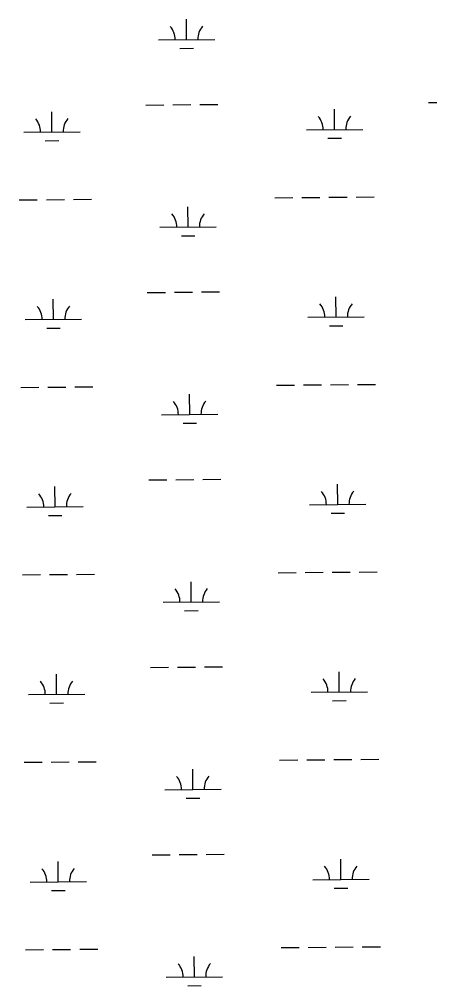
# Model space of a CAD drawing. Extents: x 3568792 to 3606828, y 529143 to 554785.
# Drawn here: x 3592230 to 3592959, y 547293 to 549008 of the extents above; entities that cross this region are included whole.
import ezdxf

# ---------------------------------------------------------------- set-up
doc = ezdxf.new("R2010")
doc.units = 0
doc.layers.add('V-WETL-SWMP', color=7, linetype='Continuous')

msp = doc.modelspace()

# ---------------------------------------------------------------- linework, layer by layer
at = {"layer": 'V-WETL-SWMP'}
for p, q in [((3592527, 548971.9), (3592526.7, 549007.9)), ((3592477, 548971.4), (3592577, 548972.3)), ((3592515.2, 548956.3), (3592539.2, 548956.5)), ((3592454.6, 548855.8), (3592486.6, 548856.1)), ((3592502.6, 548856.2), (3592534.6, 548856.5)), ((3592550.6, 548856.6), (3592582.6, 548856.9)), ((3592956.5, 548860.1), (3592988.5, 548860.3)), ((3592287.9, 548808), (3592287.6, 548844)), ((3592789.8, 548812.2), (3592789.5, 548848.2)), ((3592238, 548807.6), (3592337.9, 548808.4)), ((3592739.8, 548811.8), (3592839.8, 548812.6)), ((3592276.1, 548792.5), (3592300.1, 548792.7)), ((3592778, 548796.7), (3592802, 548796.9)), ((3592230.1, 548687.4), (3592262.1, 548687.7)), ((3592278.1, 548687.8), (3592310.1, 548688.1)), ((3592326.1, 548688.2), (3592358.1, 548688.5)), ((3592684, 548691.3), (3592716, 548691.5)), ((3592732, 548691.7), (3592764, 548691.9)), ((3592780, 548692.1), (3592812, 548692.3)), ((3592828, 548692.5), (3592860, 548692.7)), ((3592529.9, 548639.2), (3592529.5, 548675.2)), ((3592479.9, 548638.8), (3592579.9, 548639.6)), ((3592518, 548623.7), (3592542, 548623.9)), ((3592290.8, 548475.3), (3592290.5, 548511.3)), ((3592457.4, 548523.2), (3592489.4, 548523.4)), ((3592505.4, 548523.6), (3592537.4, 548523.8)), ((3592553.4, 548524), (3592585.4, 548524.2)), ((3592792.6, 548479.6), (3592792.3, 548515.6)), ((3592742.6, 548479.1), (3592842.6, 548480)), ((3592240.8, 548474.9), (3592340.8, 548475.7)), ((3592278.9, 548459.8), (3592302.9, 548460)), ((3592780.8, 548464), (3592804.8, 548464.2)), ((3592686.8, 548358.6), (3592718.8, 548358.9)), ((3592734.8, 548359), (3592766.8, 548359.3)), ((3592782.8, 548359.4), (3592814.8, 548359.7)), ((3592830.8, 548359.8), (3592862.8, 548360.1)), ((3592232.9, 548354.8), (3592264.9, 548355)), ((3592280.9, 548355.2), (3592312.9, 548355.4)), ((3592328.9, 548355.6), (3592360.9, 548355.8)), ((3592532.7, 548306.5), (3592532.4, 548342.5)), ((3592482.7, 548306.1), (3592582.7, 548307)), ((3592520.8, 548291), (3592544.8, 548291.2)), ((3592460.2, 548190.5), (3592492.2, 548190.8)), ((3592508.2, 548190.9), (3592540.2, 548191.2)), ((3592556.2, 548191.3), (3592588.2, 548191.6)), ((3592293.6, 548142.7), (3592293.3, 548178.7)), ((3592795.5, 548146.9), (3592795.1, 548182.9)), ((3592243.6, 548142.2), (3592343.6, 548143.1)), ((3592745.5, 548146.5), (3592845.4, 548147.3)), ((3592281.7, 548127.1), (3592305.7, 548127.3)), ((3592783.6, 548131.4), (3592807.6, 548131.6)), ((3592235.7, 548022.1), (3592267.7, 548022.4)), ((3592283.7, 548022.5), (3592315.7, 548022.8)), ((3592331.7, 548022.9), (3592363.7, 548023.2)), ((3592689.6, 548025.9), (3592721.6, 548026.2)), ((3592737.6, 548026.3), (3592769.6, 548026.6)), ((3592785.6, 548026.7), (3592817.6, 548027)), ((3592833.6, 548027.1), (3592865.6, 548027.4)), ((3592535.5, 547973.9), (3592535.2, 548009.9)), ((3592485.5, 547973.5), (3592585.5, 547974.3)), ((3592523.6, 547958.4), (3592547.6, 547958.6)), ((3592296.4, 547810), (3592296.1, 547846)), ((3592463, 547857.8), (3592495, 547858.1)), ((3592511, 547858.2), (3592543, 547858.5)), ((3592559, 547858.6), (3592591, 547858.9)), ((3592798.3, 547814.2), (3592798, 547850.2)), ((3592246.4, 547809.6), (3592346.4, 547810.4)), ((3592748.3, 547813.8), (3592848.3, 547814.7)), ((3592284.5, 547794.5), (3592308.5, 547794.7)), ((3592786.4, 547798.7), (3592810.4, 547798.9)), ((3592238.5, 547689.4), (3592270.5, 547689.7)), ((3592286.5, 547689.8), (3592318.5, 547690.1)), ((3592334.5, 547690.2), (3592366.5, 547690.5)), ((3592692.4, 547693.3), (3592724.4, 547693.5)), ((3592740.4, 547693.7), (3592772.4, 547693.9)), ((3592788.4, 547694.1), (3592820.4, 547694.3)), ((3592836.4, 547694.5), (3592868.4, 547694.7)), ((3592538.3, 547641.2), (3592538, 547677.2)), ((3592488.3, 547640.8), (3592588.3, 547641.6)), ((3592526.4, 547625.7), (3592550.4, 547625.9)), ((3592465.8, 547525.2), (3592497.8, 547525.4)), ((3592513.8, 547525.6), (3592545.8, 547525.8)), ((3592561.8, 547526), (3592593.8, 547526.3)), ((3592801.1, 547481.6), (3592800.8, 547517.6)), ((3592299.2, 547477.3), (3592298.9, 547513.3)), ((3592751.1, 547481.1), (3592851.1, 547482)), ((3592249.2, 547476.9), (3592349.2, 547477.8)), ((3592789.2, 547466), (3592813.2, 547466.2)), ((3592287.3, 547461.8), (3592311.3, 547462)), ((3592839.2, 547361.8), (3592871.2, 547362.1)), ((3592241.3, 547356.8), (3592273.3, 547357)), ((3592289.3, 547357.2), (3592321.3, 547357.4)), ((3592337.3, 547357.6), (3592369.3, 547357.9)), ((3592695.2, 547360.6), (3592727.2, 547360.9)), ((3592743.2, 547361), (3592775.2, 547361.3)), ((3592791.2, 547361.4), (3592823.2, 547361.7)), ((3592541.1, 547308.6), (3592540.8, 547344.6)), ((3592491.1, 547308.1), (3592591.1, 547309)), ((3592529.2, 547293), (3592553.2, 547293.2))]:
    msp.add_line(p, q, dxfattribs=at)
for centre, start, end in [((3592471.8, 548971.9), 359.7115, 41.2552), ((3592582.3, 548972.8), 139.7115, 181.2552), ((3592232.7, 548808), 359.7115, 41.2552), ((3592343.2, 548808.9), 139.7115, 181.2552), ((3592734.6, 548812.2), 359.7115, 41.2552), ((3592845.1, 548813.2), 139.7115, 181.2552), ((3592474.6, 548639.2), 359.7115, 41.2552), ((3592585.1, 548640.1), 139.7115, 181.2552), ((3592235.5, 548475.3), 359.7115, 41.2552), ((3592346, 548476.3), 139.7115, 181.2552), ((3592737.4, 548479.6), 359.7115, 41.2552), ((3592847.9, 548480.5), 139.7115, 181.2552), ((3592477.4, 548306.6), 359.7115, 41.2552), ((3592587.9, 548307.5), 139.7115, 181.2552), ((3592740.2, 548146.9), 359.7115, 41.2552), ((3592850.7, 548147.8), 139.7115, 181.2552), ((3592238.3, 548142.7), 359.7115, 41.2552), ((3592348.8, 548143.6), 139.7115, 181.2552), ((3592480.2, 547973.9), 359.7115, 41.2552), ((3592590.7, 547974.8), 139.7115, 181.2552), ((3592241.1, 547810), 359.7115, 41.2552), ((3592351.6, 547810.9), 139.7115, 181.2552), ((3592743, 547814.2), 359.7115, 41.2552), ((3592853.5, 547815.2), 139.7115, 181.2552), ((3592483, 547641.2), 359.7115, 41.2552), ((3592593.5, 547642.2), 139.7115, 181.2552), ((3592243.9, 547477.3), 359.7115, 41.2552), ((3592354.4, 547478.3), 139.7115, 181.2552), ((3592745.8, 547481.6), 359.7115, 41.2552), ((3592856.3, 547482.5), 139.7115, 181.2552), ((3592485.8, 547308.6), 359.7115, 41.2552), ((3592596.3, 547309.5), 139.7115, 181.2552)]:
    msp.add_arc(centre, 35.2, start, end, dxfattribs=at)

doc.saveas('drawing.dxf')
